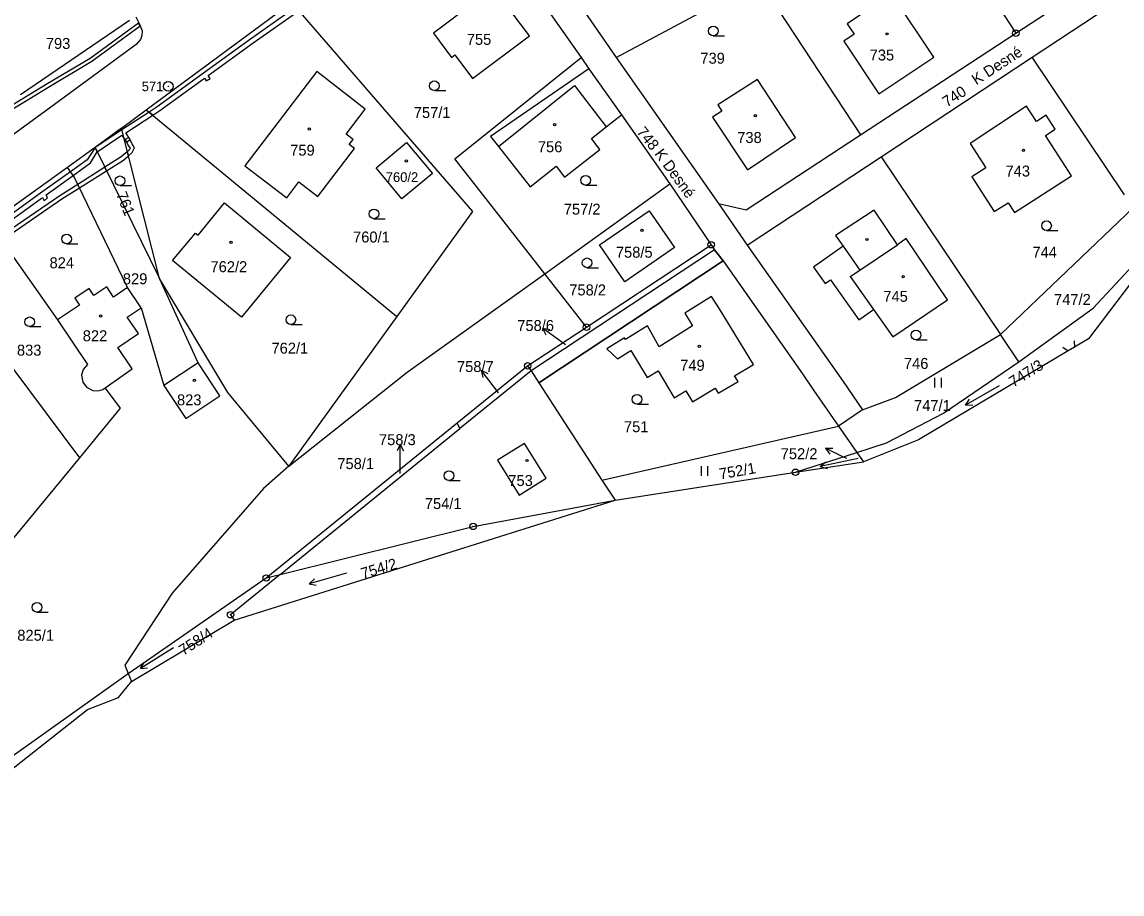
# Model space of a CAD drawing. Extents: x -562167 to -556918, y -1077891 to -1070763.
# Drawn here: x -558612.9 to -558442.5, y -1074304 to -1074168.9 of the extents above; entities that cross this region are included whole.
import ezdxf

# ---------------------------------------------------------------- set-up
doc = ezdxf.new("R2010")
doc.units = 0
for name, color, linetype in [('Hranice parcel', 7, 'Continuous'), ('Parcelní čísla', 7, 'Continuous'), ('Pop  PČ popisy', 7, 'Continuous'), ('Vnitřní kresba', 7, 'Continuous'), ('Věcná břemena k části', 7, 'Continuous'), ('Značky bodu BP', 7, 'Continuous'), ('Značky budov', 7, 'Continuous'), ('Značky kultur', 7, 'Continuous')]:
    doc.layers.add(name, color=color, linetype=linetype)

msp = doc.modelspace()

# ---------------------------------------------------------------- linework, layer by layer
at = {"layer": 'Hranice parcel'}
for p, q in [((-558473.04, -1074148.86), (-558458.96, -1074170.63)), ((-558458.96, -1074170.63), (-558430.4, -1074151.84)), ((-558456.42, -1074174.34), (-558426.68, -1074154.67)), ((-558520.86, -1074174.38), (-558498.72, -1074162.51)), ((-558498.72, -1074162.51), (-558483, -1074186.39)), ((-558593.68, -1074182.48), (-558571.16, -1074165.85)), ((-558595.28, -1074168.1), (-558594.73, -1074169.2)), ((-558613.15, -1074180.1), (-558596.27, -1074168.58)), ((-558483, -1074186.39), (-558458.96, -1074170.63)), ((-558526.3, -1074174.4), (-558525.1, -1074176.12)), ((-558520.86, -1074174.38), (-558505.03, -1074197.03)), ((-558479.83, -1074189.78), (-558456.42, -1074174.34)), ((-558442.11, -1074195.68), (-558456.42, -1074174.34)), ((-558525.1, -1074176.12), (-558520.07, -1074183.28)), ((-558597.54, -1074185.33), (-558593.68, -1074182.48)), ((-558593.68, -1074182.48), (-558554.85, -1074214.53)), ((-558520.07, -1074183.28), (-558512.55, -1074193.97)), ((-558597.54, -1074185.33), (-558601.61, -1074188.33)), ((-558591.65, -1074208.63), (-558597.54, -1074185.33)), ((-558601.61, -1074188.33), (-558605.91, -1074191.41)), ((-558601.61, -1074188.33), (-558591.65, -1074208.63)), ((-558500.58, -1074203.44), (-558479.83, -1074189.78)), ((-558479.83, -1074189.78), (-558461.34, -1074217.28)), ((-558605.91, -1074191.41), (-558617.96, -1074200.08)), ((-558531.94, -1074207.88), (-558512.55, -1074193.97)), ((-558512.55, -1074193.97), (-558506.15, -1074203.39)), ((-558505.03, -1074197.03), (-558500.58, -1074203.44)), ((-558461.34, -1074217.28), (-558440.78, -1074197.67)), ((-558617.96, -1074200.08), (-558607.43, -1074215.05)), ((-558505.62, -1074204.17), (-558534.06, -1074222.92)), ((-558525.48, -1074216.17), (-558506.15, -1074203.39)), ((-558506.15, -1074203.39), (-558505.62, -1074204.17)), ((-558505.62, -1074204.17), (-558504.3, -1074205.89)), ((-558604, -1074236.41), (-558626.5, -1074206.22)), ((-558585.62, -1074221.71), (-558591.65, -1074208.63)), ((-558525.48, -1074216.17), (-558531.94, -1074207.88)), ((-558594.47, -1074213.15), (-558596.59, -1074210.03)), ((-558594.47, -1074213.15), (-558590.94, -1074225.23)), ((-558554.85, -1074214.53), (-558571.61, -1074237.69)), ((-558534.59, -1074222.16), (-558525.48, -1074216.17)), ((-558458.49, -1074221.52), (-558461.34, -1074217.28)), ((-558585.62, -1074221.71), (-558590.94, -1074225.23)), ((-558545.5, -1074231.01), (-558534.59, -1074222.16)), ((-558534.06, -1074222.92), (-558545.08, -1074231.87)), ((-558534.59, -1074222.16), (-558534.06, -1074222.92)), ((-558600.4, -1074225.81), (-558600.06, -1074225.57)), ((-558482.72, -1074228.98), (-558486.42, -1074231.53)), ((-558575.09, -1074255.03), (-558545.5, -1074231.01)), ((-558545.08, -1074231.87), (-558545.5, -1074231.01)), ((-558572.95, -1074254.5), (-558545.08, -1074231.87)), ((-558523.09, -1074239.89), (-558486.42, -1074231.53)), ((-558486.42, -1074231.53), (-558483.58, -1074235.58)), ((-558493.1, -1074238.65), (-558483.58, -1074235.58)), ((-558483.58, -1074235.58), (-558482.58, -1074237.01)), ((-558493.1, -1074238.65), (-558482.58, -1074237.01)), ((-558523.09, -1074239.89), (-558521.04, -1074242.99)), ((-558521.04, -1074242.99), (-558493.1, -1074238.65)), ((-558580.05, -1074261.57), (-558521.04, -1074242.99)), ((-558543.04, -1074247.03), (-558521.04, -1074242.99)), ((-558572.95, -1074254.5), (-558543.04, -1074247.03)), ((-558575.09, -1074255.03), (-558572.95, -1074254.5)), ((-558595.97, -1074271.09), (-558580.05, -1074261.57)), ((-558596.48, -1074269.85), (-558595.97, -1074271.09)), ((-558630.74, -1074297.5), (-558602.8, -1074275.38))]:
    msp.add_line(p, q, dxfattribs=at)
for points in [[(-558541.2, -1074146.47), (-558536.23, -1074157.53), (-558531.36, -1074167.19), (-558526.3, -1074174.4)], [(-558531.92, -1074156.5), (-558531.27, -1074158.54), (-558529.65, -1074161.65), (-558520.86, -1074174.38)], [(-558538.16, -1074162.86), (-558540.05, -1074160.33), (-558544.15, -1074163.4), (-558542.51, -1074165.59), (-558549.2, -1074170.6), (-558546.38, -1074174.37), (-558545.87, -1074173.99), (-558543.13, -1074177.66), (-558534.3, -1074171.05), (-558539.6, -1074163.95)], [(-558480.2, -1074180), (-558471.66, -1074174.35), (-558478.22, -1074164.45), (-558485.07, -1074169.15), (-558483.98, -1074170.75), (-558485.58, -1074171.84), (-558480.2, -1074180)], [(-558571.16, -1074165.85), (-558543.16, -1074198.23), (-558554.85, -1074214.53)], [(-558594.73, -1074169.2), (-558594.32, -1074170.27), (-558594.36, -1074170.98), (-558594.58, -1074171.62), (-558595.27, -1074172.37), (-558607.92, -1074181.67), (-558620.03, -1074190.51), (-558633.74, -1074200.69), (-558655.77, -1074217.5), (-558674.42, -1074232.06), (-558688.09, -1074242.91), (-558698.46, -1074251.55), (-558709.4, -1074261.07), (-558719.42, -1074270.36)], [(-558531.94, -1074207.88), (-558533.01, -1074206.5), (-558545.88, -1074190.11), (-558526.3, -1074174.4)], [(-558561.63, -1074187.1), (-558562.72, -1074186.27), (-558559.77, -1074182.41), (-558567.24, -1074176.57), (-558578.41, -1074191.17), (-558571.89, -1074196.14), (-558570.02, -1074193.67), (-558567.08, -1074195.91), (-558561.41, -1074188.49), (-558562.22, -1074187.87), (-558561.63, -1074187.1)], [(-558525.1, -1074176.12), (-558540.33, -1074186.62), (-558539.1, -1074188.18), (-558534.21, -1074194.4), (-558530.17, -1074191.22)], [(-558504.5, -1074182.68), (-558505.94, -1074183.63), (-558500.52, -1074191.8), (-558493.07, -1074186.8), (-558498.96, -1074177.79), (-558505.14, -1074181.72), (-558504.5, -1074182.68)], [(-558459.18, -1074198.4), (-558450.31, -1074192.74), (-558454.37, -1074186.46), (-558452.86, -1074185.48), (-558454.24, -1074183.34), (-558455.75, -1074184.32), (-558457.29, -1074181.94), (-558466.03, -1074187.73), (-558463.61, -1074191.5), (-558465.76, -1074192.88), (-558462.31, -1074198.26), (-558460.16, -1074196.88), (-558459.18, -1074198.4)], [(-558524.7, -1074186.92), (-558522.42, -1074185.13), (-558520.07, -1074183.28)], [(-558530.17, -1074191.22), (-558528.86, -1074192.94), (-558523.39, -1074188.65), (-558524.7, -1074186.92)], [(-558505.03, -1074197.03), (-558500.72, -1074197.97), (-558483, -1074186.39)], [(-558554.06, -1074196.27), (-558558.05, -1074191.46), (-558553.35, -1074187.55), (-558549.35, -1074192.36), (-558554.06, -1074196.27)], [(-558596.59, -1074210.03), (-558604.86, -1074192.87), (-558605.91, -1074191.41)], [(-558586.06, -1074201.59), (-558585.66, -1074201.91), (-558581.56, -1074196.92), (-558571.32, -1074205.39), (-558578.93, -1074214.62), (-558589.6, -1074205.85), (-558586.06, -1074201.59)], [(-558519.51, -1074209.13), (-558523.46, -1074203.42), (-558515.77, -1074198.14), (-558511.84, -1074203.82), (-558519.51, -1074209.13)], [(-558488.49, -1074209.39), (-558487.69, -1074208.82), (-558483.28, -1074215.04), (-558481.01, -1074213.43), (-558478.02, -1074217.64), (-558469.55, -1074211.95), (-558475.93, -1074202.42), (-558477.28, -1074203.41), (-558480.9, -1074198.05), (-558486.87, -1074201.96), (-558485.7, -1074203.61), (-558490.28, -1074206.86), (-558488.49, -1074209.39)], [(-558500.58, -1074203.44), (-558485.73, -1074224.58), (-558482.72, -1074228.98)], [(-558436.8, -1074203.61), (-558447.69, -1074217.99), (-558449.89, -1074219.29), (-558450.83, -1074219.85), (-558474.03, -1074233.6), (-558482.58, -1074237.01)], [(-558458.49, -1074221.52), (-558446.96, -1074213.21), (-558437.33, -1074202.82)], [(-558504.3, -1074205.89), (-558532.86, -1074224.77), (-558523.09, -1074239.89)], [(-558504.3, -1074205.89), (-558492, -1074223.41), (-558490.28, -1074225.93), (-558486.42, -1074231.53)], [(-558571.61, -1074237.69), (-558581.02, -1074226.27), (-558591.65, -1074208.63)], [(-558571.61, -1074237.69), (-558553.24, -1074223.16), (-558531.94, -1074207.88)], [(-558596.59, -1074210.03), (-558598.76, -1074211.5), (-558599.8, -1074209.91), (-558601.8, -1074211.26), (-558602.53, -1074210.18), (-558604.77, -1074211.7), (-558604.05, -1074212.77), (-558607.43, -1074215.05)], [(-558516.01, -1074215.95), (-558519.42, -1074218.09), (-558519.6, -1074217.8), (-558522.33, -1074219.52), (-558520.68, -1074221.05), (-558518.58, -1074219.8), (-558516.08, -1074223.97), (-558514.38, -1074222.95), (-558511.87, -1074227.13), (-558510.1, -1074226.03), (-558509.04, -1074227.74), (-558505.56, -1074225.6), (-558505.07, -1074226.39), (-558501.99, -1074224.57), (-558502.52, -1074223.72), (-558499.62, -1074221.93), (-558504.89, -1074213.32), (-558506.11, -1074211.4), (-558510.25, -1074214.02), (-558509.04, -1074215.94), (-558514.2, -1074219.21), (-558516.01, -1074215.95)], [(-558600.06, -1074225.57), (-558595.88, -1074222.63), (-558598.09, -1074219.32), (-558594.9, -1074217.17), (-558596.63, -1074214.62), (-558594.47, -1074213.15)], [(-558607.43, -1074215.05), (-558602.77, -1074221.95), (-558603.44, -1074222.74)], [(-558482.72, -1074228.98), (-558477.58, -1074227.06), (-558461.34, -1074217.28)], [(-558603.44, -1074222.74), (-558603.71, -1074223.6), (-558603.53, -1074224.69), (-558602.96, -1074225.47), (-558601.98, -1074226), (-558601.14, -1074226.02), (-558600.4, -1074225.81)], [(-558590.94, -1074225.23), (-558587.57, -1074230.31), (-558582.26, -1074226.79), (-558585.62, -1074221.71)], [(-558483.58, -1074235.58), (-558479.01, -1074234.1), (-558470.14, -1074229.51), (-558458.49, -1074221.52)], [(-558604, -1074236.41), (-558597.66, -1074228.73), (-558600.06, -1074225.57)], [(-558535.06, -1074234.18), (-558539.26, -1074236.78), (-558535.92, -1074242.18), (-558531.72, -1074239.57), (-558535.06, -1074234.18)], [(-558649.55, -1074294.51), (-558642.65, -1074285.37), (-558624.12, -1074260.78), (-558604, -1074236.41)], [(-558571.61, -1074237.69), (-558575.54, -1074241.17), (-558589.66, -1074257.4), (-558597.02, -1074268.56), (-558596.48, -1074269.85)], [(-558596.48, -1074269.85), (-558594.33, -1074268.32), (-558575.09, -1074255.03)], [(-558572.95, -1074254.5), (-558580.62, -1074260.72), (-558580.05, -1074261.57)], [(-558639.58, -1074303.99), (-558627.62, -1074291.99), (-558596.48, -1074269.85)], [(-558602.8, -1074275.38), (-558597.99, -1074273.53), (-558595.97, -1074271.09)]]:
    msp.add_lwpolyline(points, dxfattribs=at)
at = {"layer": 'Pop  PČ popisy'}
for p, q in [((-558529.86, -1074218.1), (-558532.29, -1074216.34)), ((-558532.29, -1074216.34), (-558531.18, -1074216.52)), ((-558532.29, -1074216.34), (-558531.77, -1074217.33)), ((-558528.75, -1074218.89), (-558529.86, -1074218.1)), ((-558539.96, -1074225.25), (-558541.77, -1074222.85)), ((-558541.77, -1074222.85), (-558540.76, -1074223.35)), ((-558541.77, -1074222.85), (-558541.56, -1074223.95)), ((-558539.1, -1074226.36), (-558539.96, -1074225.25)), ((-558554.32, -1074234.35), (-558554.82, -1074235.35)), ((-558554.32, -1074237.35), (-558554.32, -1074234.35)), ((-558554.32, -1074234.35), (-558553.82, -1074235.35)), ((-558488.45, -1074234.93), (-558487.33, -1074234.92)), ((-558485.75, -1074236.25), (-558488.45, -1074234.93)), ((-558488.45, -1074234.93), (-558487.77, -1074235.82)), ((-558485.16, -1074236.53), (-558485.75, -1074236.25)), ((-558554.32, -1074238.84), (-558554.32, -1074237.35))]:
    msp.add_line(p, q, dxfattribs=at)
at = {"layer": 'Vnitřní kresba'}
for p, q in [((-558539.1, -1074188.18), (-558527.34, -1074178.75)), ((-558527.34, -1074178.75), (-558522.42, -1074185.13)), ((-558485.7, -1074203.61), (-558483.14, -1074207.32)), ((-558483.14, -1074207.32), (-558477.28, -1074203.41)), ((-558484.64, -1074208.31), (-558483.14, -1074207.32)), ((-558484.64, -1074208.31), (-558481.01, -1074213.43)), ((-558451.66, -1074219.29), (-558450.83, -1074219.85)), ((-558449.94, -1074218.29), (-558449.89, -1074219.29))]:
    msp.add_line(p, q, dxfattribs=at)
at = {"layer": 'Věcná břemena k části'}
for points in [[(-558584.81, -1074176.81), (-558592, -1074182.04), (-558593.23, -1074182.85), (-558592.67, -1074183.31), (-558591.6, -1074182.62), (-558584.68, -1074177.59), (-558584.38, -1074178), (-558583.78, -1074177.64), (-558584.11, -1074177.18), (-558577.14, -1074172.13), (-558570.04, -1074167.14), (-558570.5, -1074166.61), (-558577.54, -1074171.55)], [(-558631.06, -1074194.12), (-558630.76, -1074194.52), (-558628.98, -1074193.15), (-558628.27, -1074192.87), (-558623.13, -1074188.36), (-558616.94, -1074183.87), (-558608.67, -1074178.86), (-558602.09, -1074174.94), (-558594.62, -1074169.48), (-558594.89, -1074169.05), (-558602.37, -1074174.52), (-558608.93, -1074178.44), (-558617.22, -1074183.45), (-558623.45, -1074187.96), (-558628.53, -1074192.43), (-558629.22, -1074192.71)], [(-558597.14, -1074186.91), (-558596.76, -1074187.49), (-558596.2, -1074187.08), (-558596.86, -1074186.05), (-558592.67, -1074183.31), (-558593.23, -1074182.85), (-558597.47, -1074185.61), (-558601.61, -1074188.33), (-558601.28, -1074189.01), (-558597.45, -1074186.44)], [(-558596.62, -1074188.98), (-558596.45, -1074189.64), (-558595.87, -1074189.12), (-558595.52, -1074188.39), (-558595.89, -1074187.78), (-558596.4, -1074186.8), (-558596.93, -1074187.07), (-558596.41, -1074188.08), (-558596.2, -1074188.43), (-558596.35, -1074188.76)], [(-558605.43, -1074192.08), (-558609.86, -1074195.26), (-558617.48, -1074200.76), (-558625.84, -1074207.11), (-558625.42, -1074207.67), (-558617.08, -1074201.33), (-558609.78, -1074196.06), (-558609.52, -1074196.58), (-558608.96, -1074196.13), (-558609.2, -1074195.65), (-558605.02, -1074192.65), (-558602.31, -1074190.7), (-558601.28, -1074189.01), (-558601.61, -1074188.33), (-558602.83, -1074190.22)], [(-558596.45, -1074189.64), (-558596.62, -1074188.98), (-558597.55, -1074189.8), (-558600.1, -1074191.4), (-558599.84, -1074191.95), (-558597.19, -1074190.28)], [(-558604.03, -1074194.59), (-558599.84, -1074191.95), (-558600.1, -1074191.4), (-558604.29, -1074194.04), (-558607.08, -1074195.8), (-558616.45, -1074202.23), (-558616.1, -1074202.72), (-558606.76, -1074196.3)], [(-558534.06, -1074222.92), (-558532.86, -1074224.77), (-558504.3, -1074205.89), (-558505.62, -1074204.17)]]:
    msp.add_lwpolyline(points, close=True, dxfattribs=at)
at = {"layer": 'Značky bodu BP'}
for centre, radius in [((-558458.96, -1074170.63), 0.5), ((-558458.96, -1074170.63), 0.0303), ((-558590.28, -1074178.86), 0.75), ((-558590.28, -1074178.86), 0.03), ((-558506.15, -1074203.39), 0.5), ((-558506.15, -1074203.39), 0.0303), ((-558525.48, -1074216.17), 0.5), ((-558525.48, -1074216.17), 0.0303), ((-558534.59, -1074222.16), 0.5), ((-558534.59, -1074222.16), 0.0303), ((-558493.1, -1074238.65), 0.5), ((-558493.1, -1074238.65), 0.0303), ((-558543.04, -1074247.03), 0.5), ((-558543.04, -1074247.03), 0.0303), ((-558575.09, -1074255.03), 0.5), ((-558575.09, -1074255.03), 0.0303), ((-558580.62, -1074260.72), 0.5), ((-558580.62, -1074260.72), 0.0303)]:
    msp.add_circle(centre, radius, dxfattribs=at)
at = {"layer": 'Značky budov'}
for centre in [(-558478.9, -1074170.72), (-558499.3, -1074183.41), (-558568.43, -1074185.47), (-558530.41, -1074184.78), (-558457.77, -1074188.77), (-558553.38, -1074190.41), (-558516.89, -1074201.17), (-558482, -1074202.59), (-558580.54, -1074203.01), (-558476.41, -1074208.33), (-558600.76, -1074214.42), (-558508, -1074219.15), (-558586.22, -1074224.4), (-558534.71, -1074236.83)]:
    msp.add_circle(centre, 0.175, dxfattribs=at)
at = {"layer": 'Značky kultur'}
for p, q in [((-558505.84, -1074171.04), (-558504.09, -1074171.04)), ((-558549.04, -1074179.52), (-558547.29, -1074179.52)), ((-558597.74, -1074194.24), (-558595.99, -1074194.24)), ((-558525.61, -1074194.16), (-558523.86, -1074194.16)), ((-558558.41, -1074199.36), (-558556.66, -1074199.36)), ((-558454.2, -1074201.19), (-558452.45, -1074201.19)), ((-558606.03, -1074203.25), (-558604.28, -1074203.25)), ((-558525.38, -1074206.95), (-558523.63, -1074206.95)), ((-558611.76, -1074216.09), (-558610.01, -1074216.09)), ((-558571.28, -1074215.77), (-558569.53, -1074215.77)), ((-558474.42, -1074218.14), (-558472.67, -1074218.14)), ((-558471.48, -1074225.5), (-558471.48, -1074224)), ((-558470.48, -1074225.5), (-558470.48, -1074224)), ((-558461.53, -1074225.26), (-558466.73, -1074228.26)), ((-558517.64, -1074228.11), (-558515.89, -1074228.11)), ((-558466.73, -1074228.26), (-558466.13, -1074227.34)), ((-558466.73, -1074228.26), (-558465.63, -1074228.21)), ((-558483.38, -1074236.5), (-558489.25, -1074237.75)), ((-558507.65, -1074239.22), (-558507.65, -1074237.72)), ((-558506.65, -1074239.22), (-558506.65, -1074237.72)), ((-558489.25, -1074237.75), (-558488.4, -1074237.05)), ((-558489.25, -1074237.75), (-558488.19, -1074238.04)), ((-558546.79, -1074239.92), (-558545.04, -1074239.92)), ((-558562.66, -1074254.27), (-558568.42, -1074255.92)), ((-558568.42, -1074255.92), (-558567.62, -1074255.17)), ((-558568.42, -1074255.92), (-558567.34, -1074256.14)), ((-558610.62, -1074260.32), (-558608.87, -1074260.32)), ((-558589.47, -1074265.87), (-558594.56, -1074269.05)), ((-558594.56, -1074269.05), (-558594, -1074268.11)), ((-558594.56, -1074269.05), (-558593.47, -1074268.96))]:
    msp.add_line(p, q, dxfattribs=at)
for centre in [(-558505.84, -1074170.29), (-558549.04, -1074178.77), (-558597.74, -1074193.49), (-558525.61, -1074193.41), (-558558.41, -1074198.61), (-558454.2, -1074200.44), (-558606.03, -1074202.5), (-558525.38, -1074206.2), (-558571.28, -1074215.02), (-558611.76, -1074215.34), (-558474.42, -1074217.39), (-558517.64, -1074227.36), (-558546.79, -1074239.17), (-558610.62, -1074259.57)]:
    msp.add_circle(centre, 0.75, dxfattribs=at)

# ---------------------------------------------------------------- texts
at = {"layer": 'Parcelní čísla'}
for s, height, p in [('793', 1.7, (-558609.24, -1074173.06)), ('755', 1.7, (-558544.02, -1074172.43)), ('735', 1.7, (-558481.6, -1074174.85)), ('739', 1.7, (-558507.83, -1074175.35)), ('757/1', 1.7, (-558552.23, -1074183.76)), ('738', 1.7, (-558502.12, -1074187.63)), ('759', 1.7, (-558571.38, -1074189.6)), ('756', 1.7, (-558533.01, -1074189.07)), ('760/2', 1.5, (-558556.57, -1074193.67)), ('743', 1.7, (-558460.55, -1074192.83)), ('757/2', 1.7, (-558528.99, -1074198.73)), ('760/1', 1.7, (-558561.64, -1074203.05)), ('758/5', 1.7, (-558520.92, -1074205.41)), ('744', 1.7, (-558456.38, -1074205.4)), ('824', 1.7, (-558608.67, -1074207.04)), ('762/2', 1.7, (-558583.73, -1074207.65)), ('829', 1.7, (-558597.31, -1074209.52)), ('758/2', 1.7, (-558528.14, -1074211.25)), ('745', 1.7, (-558479.48, -1074212.24)), ('747/2', 1.7, (-558453.03, -1074212.73)), ('758/6', 1.7, (-558536.2, -1074216.76)), ('822', 1.7, (-558603.52, -1074218.35)), ('833', 1.7, (-558613.72, -1074220.58)), ('762/1', 1.7, (-558574.28, -1074220.27)), ('749', 1.7, (-558510.96, -1074222.92)), ('746', 1.7, (-558476.29, -1074222.64)), ('758/7', 1.7, (-558545.54, -1074223.12)), ('823', 1.7, (-558588.92, -1074228.28)), ('747/1', 1.7, (-558474.72, -1074229.16)), ('751', 1.7, (-558519.66, -1074232.44)), ('758/3', 1.7, (-558557.62, -1074234.45)), ('752/2', 1.7, (-558495.38, -1074236.62)), ('758/1', 1.7, (-558564.08, -1074238.16)), ('753', 1.7, (-558537.58, -1074240.78)), ('754/1', 1.7, (-558550.52, -1074244.35)), ('825/1', 1.7, (-558613.66, -1074264.75))]:
    msp.add_text(s, height=height, dxfattribs=at).set_placement(p)
for s, rotation, p in [('740', 33, (-558469.63, -1074182.15)), ('748', 309, (-558517.8, -1074185.97)), ('761', 292, (-558598.39, -1074195.58)), ('747/3', 32, (-558459.34, -1074225.54)), ('752/1', 10, (-558504.75, -1074239.77)), ('754/2', 17, (-558560.12, -1074255.21)), ('758/4', 33, (-558587.93, -1074267.12))]:
    msp.add_text(s, height=1.7, rotation=rotation, dxfattribs=at).set_placement(p)
at = {"layer": 'Pop  PČ popisy'}
for rotation, p in [(33, (-558465.08, -1074178.71)), (306, (-558515.01, -1074189.31))]:
    msp.add_text('K Desné', height=1.7, rotation=rotation, dxfattribs=at).set_placement(p)
at = {"layer": 'Značky bodu BP'}
msp.add_text('571', height=1.5, dxfattribs=at).set_placement((-558594.38, -1074179.61))

doc.saveas('drawing.dxf')
